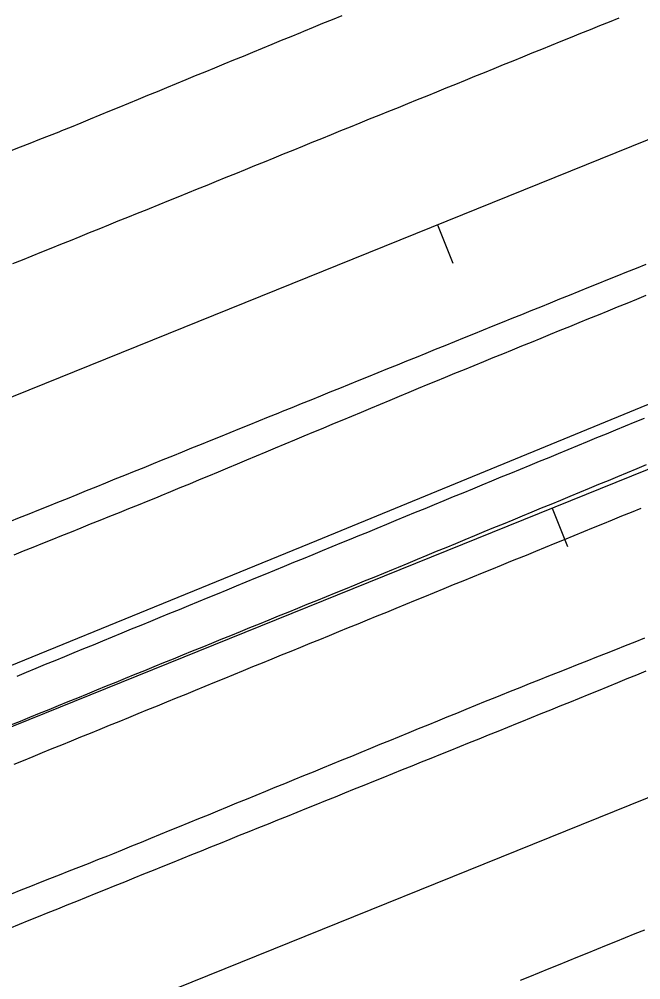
# Model space of a CAD drawing. Extents: x 1901471 to 1963503, y 756461 to 799997.
# Drawn here: x 1930583.7 to 1930643.9, y 773453.8 to 773546.8 of the extents above; entities that cross this region are included whole.
import ezdxf

# ---------------------------------------------------------------- set-up
doc = ezdxf.new("R2010")
doc.units = 0
for name, color, linetype in [('RD_EX_DR_ErosCtrl', 7, 'Continuous'), ('RD_EX_Fence_Other', 7, 'Continuous'), ('RD_EX_H2O', 7, 'Continuous'), ('RD_EX_Road', 7, 'Continuous'), ('RD_HC_Cl', 7, 'Continuous'), ('RD_HC_Data_Tic', 7, 'Continuous')]:
    doc.layers.add(name, color=color, linetype=linetype)

msp = doc.modelspace()

# ---------------------------------------------------------------- linework, layer by layer
at = {"layer": 'RD_EX_DR_ErosCtrl'}
for points in [[(1930583.47, 773483.21), (1930584.39, 773483.59), (1930585.32, 773483.97), (1930586.24, 773484.35), (1930587.17, 773484.73), (1930588.09, 773485.11), (1930589.02, 773485.49), (1930589.94, 773485.87), (1930590.87, 773486.25), (1930591.79, 773486.63), (1930592.72, 773487.01), (1930593.64, 773487.39), (1930594.57, 773487.77), (1930595.49, 773488.15), (1930596.42, 773488.53), (1930597.34, 773488.91), (1930598.27, 773489.29), (1930599.19, 773489.67), (1930600.12, 773490.05), (1930601.04, 773490.43), (1930601.97, 773490.81), (1930602.89, 773491.19), (1930603.81, 773491.57), (1930604.74, 773491.95), (1930605.66, 773492.33), (1930606.59, 773492.71), (1930607.51, 773493.09), (1930608.44, 773493.47), (1930609.36, 773493.85), (1930610.29, 773494.23), (1930611.21, 773494.61), (1930612.14, 773494.99), (1930613.06, 773495.37), (1930613.99, 773495.75), (1930614.91, 773496.13), (1930615.84, 773496.51), (1930616.5, 773496.78), (1930617.43, 773497.16), (1930618.35, 773497.54), (1930619.28, 773497.92), (1930620.2, 773498.3), (1930621.13, 773498.68), (1930622.05, 773499.07), (1930622.98, 773499.45), (1930623.9, 773499.83), (1930624.83, 773500.21), (1930625.75, 773500.59), (1930626.67, 773500.97), (1930627.6, 773501.35), (1930628.52, 773501.73), (1930629.45, 773502.11), (1930629.45, 773502.11), (1930630.37, 773502.49), (1930631.3, 773502.87), (1930632.22, 773503.25), (1930633.15, 773503.63), (1930634.07, 773504.01), (1930635, 773504.39), (1930635.92, 773504.77), (1930636.85, 773505.15), (1930637.77, 773505.53), (1930638.7, 773505.91), (1930639.62, 773506.3), (1930640.55, 773506.68), (1930641.47, 773507.06), (1930642.4, 773507.44), (1930643.32, 773507.82), (1930644.24, 773508.2)], [(1930643.88, 773499.43), (1930642.95, 773499.06), (1930642.02, 773498.68), (1930641.1, 773498.3), (1930640.17, 773497.92), (1930639.25, 773497.55), (1930638.32, 773497.17), (1930637.39, 773496.79), (1930636.47, 773496.41), (1930636.47, 773496.41), (1930635.54, 773496.04), (1930634.62, 773495.66), (1930633.69, 773495.28), (1930632.76, 773494.9), (1930631.84, 773494.53), (1930631.27, 773494.3), (1930630.35, 773493.92), (1930629.42, 773493.54), (1930628.5, 773493.16), (1930627.57, 773492.78), (1930626.65, 773492.41), (1930625.72, 773492.03), (1930624.79, 773491.65), (1930623.87, 773491.27), (1930622.94, 773490.89), (1930622.02, 773490.52), (1930621.09, 773490.14), (1930620.17, 773489.76), (1930619.24, 773489.38), (1930618.32, 773489), (1930617.39, 773488.62), (1930616.47, 773488.25), (1930615.54, 773487.87), (1930614.61, 773487.49), (1930613.69, 773487.11), (1930612.76, 773486.73), (1930611.84, 773486.36), (1930610.91, 773485.98), (1930609.99, 773485.6), (1930609.06, 773485.22), (1930608.14, 773484.84), (1930607.21, 773484.47), (1930606.29, 773484.09), (1930606.29, 773484.09), (1930605.36, 773483.71), (1930604.43, 773483.33), (1930603.51, 773482.95), (1930602.58, 773482.58), (1930601.66, 773482.2), (1930600.73, 773481.82), (1930599.81, 773481.44), (1930598.88, 773481.06), (1930597.96, 773480.68), (1930597.03, 773480.31), (1930596.1, 773479.93), (1930595.18, 773479.55), (1930594.25, 773479.17), (1930593.33, 773478.79), (1930592.4, 773478.42), (1930591.48, 773478.04), (1930590.55, 773477.66), (1930589.63, 773477.28), (1930588.7, 773476.9), (1930587.78, 773476.53), (1930586.85, 773476.15), (1930585.92, 773475.77), (1930585, 773475.39), (1930584.07, 773475.01), (1930583.15, 773474.64)]]:
    msp.add_lwpolyline(points, dxfattribs=at)
at = {"layer": 'RD_EX_Fence_Other'}
msp.add_lwpolyline([(1931133.89, 773707.87), (1931099.83, 773694.13), (1931067.48, 773680.72), (1931027.55, 773663.68), (1930982.76, 773645.81), (1930938.97, 773628.09), (1930893.39, 773609.71), (1930849.11, 773591.39), (1930804.88, 773573.99), (1930760.65, 773556.5), (1930716.24, 773538.84), (1930656.76, 773514.52), (1930612.46, 773496.32), (1930567.72, 773478.03), (1930492.15, 773447.44), (1930419.73, 773418.13), (1930344.93, 773387.63), (1930270.78, 773357.87), (1930212.61, 773334.12), (1930147.85, 773308.03), (1930094.8, 773286.49), (1930062.24, 773274.79), (1930012.63, 773254.25)], dxfattribs=at)
at = {"layer": 'RD_EX_H2O'}
msp.add_lwpolyline([(1930644.4, 773503.66), (1930643.48, 773503.27), (1930642.55, 773502.89), (1930641.63, 773502.51), (1930640.71, 773502.13), (1930639.78, 773501.75), (1930638.86, 773501.37), (1930637.93, 773500.98), (1930637.01, 773500.6), (1930636.09, 773500.22), (1930635.16, 773499.84), (1930634.24, 773499.46), (1930633.31, 773499.07), (1930632.39, 773498.69), (1930631.47, 773498.31), (1930630.54, 773497.93), (1930629.62, 773497.55), (1930628.69, 773497.17), (1930627.77, 773496.78), (1930626.85, 773496.4), (1930625.92, 773496.02), (1930625, 773495.64), (1930624.07, 773495.26), (1930623.15, 773494.87), (1930622.23, 773494.49), (1930621.3, 773494.11), (1930620.38, 773493.73), (1930619.88, 773493.52), (1930618.96, 773493.15), (1930618.03, 773492.77), (1930617.1, 773492.39), (1930616.18, 773492.02), (1930615.25, 773491.64), (1930614.33, 773491.26), (1930613.4, 773490.89), (1930612.47, 773490.51), (1930611.55, 773490.13), (1930610.62, 773489.75), (1930609.7, 773489.38), (1930608.77, 773489), (1930607.84, 773488.62), (1930606.92, 773488.25), (1930605.99, 773487.87), (1930605.07, 773487.49), (1930604.14, 773487.12), (1930603.21, 773486.74), (1930602.29, 773486.36), (1930601.36, 773485.99), (1930600.44, 773485.61), (1930599.51, 773485.23), (1930599.51, 773485.23), (1930598.58, 773484.85), (1930597.66, 773484.48), (1930596.73, 773484.1), (1930595.81, 773483.72), (1930594.88, 773483.35), (1930593.95, 773482.97), (1930593.03, 773482.59), (1930592.1, 773482.22), (1930591.18, 773481.84), (1930590.25, 773481.46), (1930589.32, 773481.08), (1930588.4, 773480.71), (1930587.47, 773480.33), (1930586.55, 773479.95), (1930585.62, 773479.58), (1930584.69, 773479.2), (1930583.77, 773478.82), (1930582.84, 773478.45)], dxfattribs=at)
at = {"layer": 'RD_EX_Road'}
for points in [[(1930582.89, 773534.09), (1930583.82, 773534.46), (1930584.75, 773534.82), (1930585.68, 773535.19), (1930586.62, 773535.55), (1930587.55, 773535.92), (1930587.82, 773536.03), (1930588.75, 773536.41), (1930589.67, 773536.79), (1930590.6, 773537.17), (1930591.52, 773537.55), (1930592.45, 773537.93), (1930593.37, 773538.31), (1930594.29, 773538.69), (1930595.22, 773539.07), (1930596.14, 773539.45), (1930597.07, 773539.83), (1930597.99, 773540.21), (1930598.92, 773540.59), (1930599.84, 773540.97), (1930600.77, 773541.35), (1930601.69, 773541.73), (1930602.62, 773542.11), (1930603.54, 773542.49), (1930604.47, 773542.87), (1930605.39, 773543.25), (1930606.32, 773543.63), (1930607.24, 773544.01), (1930607.24, 773544.01), (1930608.17, 773544.39), (1930609.09, 773544.77), (1930610.02, 773545.15), (1930610.94, 773545.53), (1930611.26, 773545.65), (1930612.18, 773546.04), (1930613.1, 773546.42), (1930614.03, 773546.8), (1930614.95, 773547.18)], [(1930583.08, 773523.16), (1930584.01, 773523.53), (1930584.94, 773523.91), (1930585.86, 773524.28), (1930586.79, 773524.65), (1930587.72, 773525.03), (1930588.64, 773525.4), (1930589.57, 773525.78), (1930590.5, 773526.15), (1930591.43, 773526.53), (1930592.35, 773526.9), (1930593.28, 773527.28), (1930594.21, 773527.65), (1930595.13, 773528.03), (1930596.06, 773528.4), (1930596.31, 773528.5), (1930597.24, 773528.88), (1930598.17, 773529.25), (1930599.09, 773529.63), (1930600.02, 773530.01), (1930600.95, 773530.38), (1930601.87, 773530.76), (1930602.8, 773531.14), (1930603.72, 773531.51), (1930604.65, 773531.89), (1930605.58, 773532.26), (1930606.5, 773532.64), (1930607.43, 773533.02), (1930608.36, 773533.39), (1930609.28, 773533.77), (1930610.21, 773534.15), (1930611.14, 773534.52), (1930612.06, 773534.9), (1930612.99, 773535.27), (1930613.92, 773535.65), (1930614.84, 773536.03), (1930615.77, 773536.4), (1930616.69, 773536.78), (1930617.62, 773537.16), (1930618.55, 773537.53), (1930619.47, 773537.91), (1930620.4, 773538.28), (1930621.33, 773538.66), (1930622.25, 773539.04), (1930623.18, 773539.41), (1930624.11, 773539.79), (1930625.03, 773540.17), (1930625.96, 773540.54), (1930626.89, 773540.92), (1930627.81, 773541.29), (1930628.74, 773541.67), (1930629.67, 773542.05), (1930630.59, 773542.42), (1930631.52, 773542.8), (1930632.44, 773543.18), (1930633.37, 773543.55), (1930634.3, 773543.93), (1930635.22, 773544.3), (1930636.15, 773544.68), (1930637.08, 773545.06), (1930638.06, 773545.46), (1930638.99, 773545.83), (1930639.92, 773546.2), (1930640.84, 773546.57), (1930641.77, 773546.94)], [(1930582.79, 773498.17), (1930583.72, 773498.55), (1930584.65, 773498.92), (1930585.57, 773499.3), (1930586.5, 773499.67), (1930587.43, 773500.05), (1930588.36, 773500.42), (1930589.28, 773500.8), (1930590.21, 773501.17), (1930591.14, 773501.55), (1930592.06, 773501.92), (1930592.99, 773502.3), (1930593.92, 773502.67), (1930594.84, 773503.05), (1930595.77, 773503.42), (1930596.7, 773503.8), (1930597.62, 773504.17), (1930598.55, 773504.55), (1930599.48, 773504.92), (1930600.4, 773505.3), (1930601.33, 773505.67), (1930602.26, 773506.05), (1930603.18, 773506.42), (1930604.11, 773506.8), (1930605.04, 773507.17), (1930605.96, 773507.55), (1930606.89, 773507.92), (1930607.82, 773508.3), (1930608.75, 773508.67), (1930609.18, 773508.85), (1930610.11, 773509.22), (1930611.03, 773509.6), (1930611.96, 773509.97), (1930612.89, 773510.35), (1930613.81, 773510.72), (1930614.74, 773511.1), (1930615.67, 773511.47), (1930616.59, 773511.85), (1930617.52, 773512.22), (1930618.45, 773512.6), (1930619.37, 773512.98), (1930620.3, 773513.35), (1930621.23, 773513.73), (1930622.15, 773514.1), (1930623.08, 773514.48), (1930624.01, 773514.85), (1930624.93, 773515.23), (1930625.86, 773515.6), (1930626.79, 773515.98), (1930627.71, 773516.35), (1930628.64, 773516.73), (1930629.57, 773517.11), (1930630.49, 773517.48), (1930631.42, 773517.86), (1930632.35, 773518.23), (1930633.27, 773518.61), (1930634.2, 773518.98), (1930635.13, 773519.36), (1930636.05, 773519.73), (1930636.98, 773520.11), (1930637.91, 773520.48), (1930638.83, 773520.86), (1930639.76, 773521.23), (1930640.69, 773521.61), (1930641.6, 773521.98), (1930642.52, 773522.35), (1930643.45, 773522.72), (1930644.38, 773523.1)], [(1930583.18, 773494.96), (1930584.1, 773495.33), (1930585.03, 773495.7), (1930585.96, 773496.07), (1930586.89, 773496.45), (1930587.82, 773496.82), (1930588.74, 773497.19), (1930589.67, 773497.57), (1930590.6, 773497.94), (1930591.53, 773498.31), (1930592.46, 773498.68), (1930593.38, 773499.06), (1930594.31, 773499.43), (1930595.24, 773499.8), (1930596.17, 773500.17), (1930597.09, 773500.55), (1930597.44, 773500.69), (1930598.36, 773501.07), (1930599.28, 773501.46), (1930600.21, 773501.84), (1930601.13, 773502.23), (1930602.05, 773502.61), (1930602.97, 773503), (1930603.9, 773503.38), (1930604.82, 773503.77), (1930605.74, 773504.15), (1930606.67, 773504.54), (1930607.59, 773504.92), (1930608.51, 773505.31), (1930609.43, 773505.69), (1930610.36, 773506.08), (1930611.28, 773506.46), (1930612.2, 773506.85), (1930613.13, 773507.23), (1930614.05, 773507.62), (1930614.97, 773508), (1930615.89, 773508.39), (1930616.82, 773508.77), (1930617.74, 773509.16), (1930618.66, 773509.54), (1930619.59, 773509.93), (1930620.51, 773510.31), (1930621.43, 773510.7), (1930622.35, 773511.08), (1930623.28, 773511.47), (1930624.03, 773511.78), (1930624.96, 773512.16), (1930625.88, 773512.54), (1930626.81, 773512.91), (1930627.73, 773513.29), (1930628.66, 773513.67), (1930629.59, 773514.05), (1930630.51, 773514.42), (1930631.44, 773514.8), (1930632.36, 773515.18), (1930633.29, 773515.55), (1930634.22, 773515.93), (1930635.14, 773516.31), (1930636.07, 773516.69), (1930636.99, 773517.06), (1930637.92, 773517.44), (1930638.85, 773517.82), (1930639.77, 773518.19), (1930640.7, 773518.57), (1930641.63, 773518.95), (1930642.55, 773519.33), (1930643.48, 773519.7), (1930644.4, 773520.08)], [(1930582.94, 773462.14), (1930583.87, 773462.5), (1930584.8, 773462.87), (1930585.73, 773463.24), (1930586.66, 773463.6), (1930587.59, 773463.97), (1930588.52, 773464.34), (1930589.45, 773464.7), (1930590.38, 773465.07), (1930591.31, 773465.44), (1930592.25, 773465.8), (1930592.74, 773466), (1930593.67, 773466.38), (1930594.59, 773466.76), (1930595.52, 773467.14), (1930596.44, 773467.52), (1930597.37, 773467.9), (1930598.29, 773468.28), (1930599.22, 773468.65), (1930600.14, 773469.03), (1930601.07, 773469.41), (1930602, 773469.79), (1930602.92, 773470.17), (1930603.85, 773470.55), (1930604.77, 773470.93), (1930605.7, 773471.3), (1930606.62, 773471.68), (1930607.55, 773472.06), (1930608.47, 773472.44), (1930609.4, 773472.82), (1930610.32, 773473.2), (1930611.25, 773473.58), (1930612.18, 773473.95), (1930613.1, 773474.33), (1930614.03, 773474.71), (1930614.95, 773475.09), (1930615.88, 773475.47), (1930616.8, 773475.85), (1930617.73, 773476.23), (1930618.65, 773476.61), (1930619.58, 773476.98), (1930620.5, 773477.36), (1930621.43, 773477.74), (1930622.35, 773478.12), (1930623.28, 773478.5), (1930624.21, 773478.88), (1930625.13, 773479.26), (1930626.06, 773479.63), (1930626.98, 773480.01), (1930627.91, 773480.39), (1930628.83, 773480.77), (1930629.76, 773481.15), (1930630.32, 773481.37), (1930631.25, 773481.74), (1930632.18, 773482.11), (1930633.11, 773482.48), (1930634.04, 773482.85), (1930634.97, 773483.22), (1930635.9, 773483.59), (1930636.82, 773483.96), (1930637.75, 773484.33), (1930638.68, 773484.69), (1930639.61, 773485.06), (1930640.54, 773485.43), (1930641.47, 773485.8), (1930642.4, 773486.17), (1930643.33, 773486.54), (1930644.26, 773486.91)], [(1930582.78, 773458.81), (1930583.71, 773459.19), (1930584.64, 773459.56), (1930585.56, 773459.94), (1930586.49, 773460.31), (1930587.42, 773460.68), (1930588.34, 773461.06), (1930589.27, 773461.43), (1930590.2, 773461.81), (1930591.13, 773462.18), (1930592.05, 773462.55), (1930592.98, 773462.93), (1930593.91, 773463.3), (1930594.83, 773463.68), (1930595.76, 773464.05), (1930596.69, 773464.43), (1930597.62, 773464.8), (1930598.54, 773465.17), (1930599.47, 773465.55), (1930600.4, 773465.92), (1930601.32, 773466.3), (1930602.25, 773466.67), (1930603.18, 773467.04), (1930604.11, 773467.42), (1930605.03, 773467.79), (1930605.96, 773468.17), (1930606.89, 773468.54), (1930607.81, 773468.91), (1930608.74, 773469.29), (1930609.67, 773469.66), (1930610.6, 773470.04), (1930611.52, 773470.41), (1930612.45, 773470.79), (1930613.38, 773471.16), (1930614.31, 773471.53), (1930615.23, 773471.91), (1930616.16, 773472.28), (1930617.09, 773472.66), (1930618.01, 773473.03), (1930618.94, 773473.4), (1930619.87, 773473.78), (1930620.8, 773474.15), (1930621.72, 773474.53), (1930622.65, 773474.9), (1930623.58, 773475.27), (1930624.5, 773475.65), (1930625.43, 773476.02), (1930626.36, 773476.4), (1930627.29, 773476.77), (1930628.21, 773477.15), (1930629.14, 773477.52), (1930630.07, 773477.89), (1930630.99, 773478.27), (1930631.92, 773478.64), (1930632.37, 773478.82), (1930633.3, 773479.2), (1930634.22, 773479.58), (1930635.15, 773479.95), (1930636.08, 773480.33), (1930637, 773480.7), (1930637.93, 773481.08), (1930638.86, 773481.46), (1930639.78, 773481.83), (1930640.71, 773482.21), (1930641.64, 773482.58), (1930642.56, 773482.96), (1930643.49, 773483.34), (1930644.41, 773483.71)], [(1930644.22, 773458.61), (1930643.3, 773458.24), (1930642.37, 773457.86), (1930641.44, 773457.48), (1930640.52, 773457.11), (1930639.59, 773456.73), (1930638.66, 773456.35), (1930637.74, 773455.98), (1930636.81, 773455.6), (1930635.89, 773455.22), (1930634.96, 773454.85), (1930634.03, 773454.47), (1930633.11, 773454.1), (1930632.18, 773453.72)]]:
    msp.add_lwpolyline(points, dxfattribs=at)
at = {"layer": 'RD_HC_Cl'}
for p, q in [((1938541.045, 776727.625), (1929630.199, 773125.029)), ((1938552.076, 776700.344), (1929639.836, 773096.987)), ((1938563.169, 776672.894), (1929646.865, 773068.074))]:
    msp.add_line(p, q, dxfattribs=at)
at = {"layer": 'RD_HC_Data_Tic'}
for p, q in [((1930624.186, 773526.891), (1930625.686, 773523.183)), ((1930635.278, 773499.46), (1930636.777, 773495.751))]:
    msp.add_line(p, q, dxfattribs=at)

doc.saveas('drawing.dxf')
